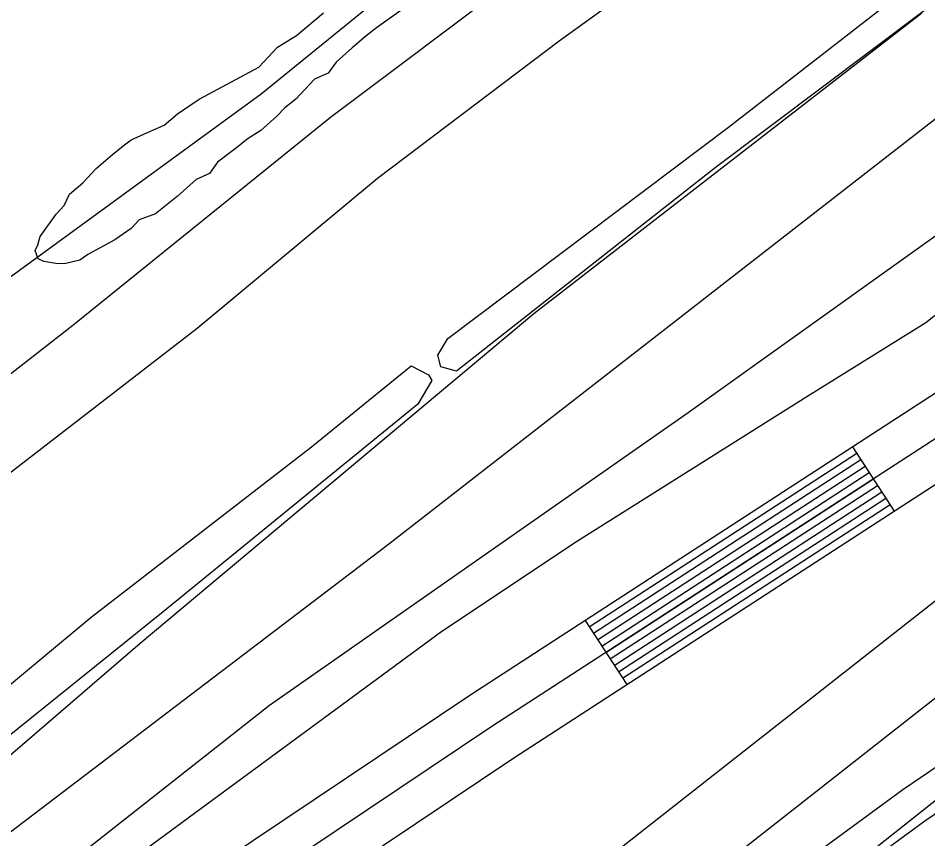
# Model space of a CAD drawing. Extents: x 3297753 to 3335611, y 652252 to 677623.
# Drawn here: x 3313633.7 to 3313990.2, y 659422.6 to 659744.3 of the extents above; entities that cross this region are included whole.
import ezdxf

# ---------------------------------------------------------------- set-up
doc = ezdxf.new("R2010")
doc.units = 0
for name, color, linetype in [('V-LEVE-TOET', 7, 'Continuous'), ('V-RIVR-EDGE', 7, 'Continuous'), ('V-ROAD-CNTR', 7, 'Continuous'), ('V-SITE-OTLN', 7, 'Continuous'), ('V-SITE-VEGE', 7, 'Continuous'), ('V-SURV-LINE', 7, 'Continuous'), ('V-TOPO-SHOR', 7, 'Continuous')]:
    doc.layers.add(name, color=color, linetype=linetype)

msp = doc.modelspace()

# ---------------------------------------------------------------- linework, layer by layer
at = {"layer": 'V-LEVE-TOET'}
for points in [[(3313338.3, 659159.9), (3313481.81, 659270.35), (3313582.8, 659345.47), (3313681.95, 659417.42), (3313799.75, 659503.96), (3313852.84, 659539.45), (3313942.71, 659595.93), (3313989.37, 659625), (3314014.49, 659644.84), (3314046.05, 659670.73), (3314092.27, 659701.73), (3314120.35, 659713.88), (3314165.67, 659722.65), (3314182.01, 659729.43)], [(3314181.24, 659508.04), (3314154.45, 659488.46), (3314111.94, 659497.35), (3314105, 659507.31), (3314074.9, 659493.5), (3314009.32, 659450.45), (3313926.81, 659385.01), (3313823.23, 659304.84), (3313722.07, 659222.01), (3313644.45, 659162.96), (3313566.67, 659109.39), (3313481.99, 659050.92), (3313425.77, 659008.55), (3313387.6, 658977.29), (3313339.68, 658944.95), (3313302.99, 658916.47), (3313262.77, 658875.36), (3313243.45, 658854.44), (3313211.19, 658835.52), (3313195.04, 658827.28)]]:
    msp.add_lwpolyline(points, dxfattribs=at)
at = {"layer": 'V-RIVR-EDGE'}
msp.add_spline([(3319472.94, 662096.79), (3319451.36, 662084.83), (3319431.44, 662073.27), (3319412.76, 662065.44), (3319386.64, 662059.7), (3319355.13, 662056.05), (3319321.53, 662047.43), (3319286.69, 662035.91), (3319261.79, 662024.37), (3319253.91, 662022.31), (3319243.96, 662022.34), (3319236.91, 662020.28), (3319220.3, 662007.06), (3319214.06, 661999.2), (3319197.88, 661992.61), (3319174.65, 661985.21), (3319135.25, 661974.53), (3319095.84, 661962.6), (3319061.83, 661950.67), (3319035.69, 661940.78), (3319017.02, 661932.54), (3319004.15, 661925.11), (3318977.6, 661914.4), (3318949.4, 661908.67), (3318929.07, 661903.33), (3318893.41, 661894.3), (3318836.17, 661878.69), (3318802.16, 661869.66), (3318784.32, 661864.31), (3318761.1, 661859.4), (3318735.37, 661848.27), (3318707.16, 661836.32), (3318683.94, 661831.82), (3318667.77, 661829.78), (3318647.86, 661824.86), (3318612.18, 661812.51), (3318583.56, 661801.39), (3318550.78, 661789.45), (3318517.19, 661780.83), (3318486.91, 661770.55), (3318459.1, 661757.77), (3318437.11, 661748.7), (3318401.09, 661732.56), (3318376.27, 661719.66), (3318350.33, 661712.4), (3318322.69, 661702.89), (3318295.62, 661690.56), (3318275.88, 661686.66), (3318257.84, 661681.07), (3318243.73, 661673.22), (3318214.4, 661661.46), (3318180.55, 661645.76), (3318148.4, 661630.07), (3318131.47, 661619.4), (3318111.14, 661604.8), (3318079.51, 661575.01), (3318056.38, 661560.42), (3318032.66, 661542.45), (3318016.3, 661532.35), (3317961.53, 661489.66), (3317862.74, 661415.52), (3317830, 661391.93), (3317829.43, 661388.56), (3317827.16, 661382.93), (3317810.8, 661375.64), (3317785.97, 661359.92), (3317761.13, 661342.52), (3317743.62, 661322.84), (3317726.09, 661300.91), (3317708.57, 661278.97), (3317696.72, 661270.55), (3317673.58, 661255.39), (3317601.32, 661201.48), (3317560.67, 661171.71), (3317529.07, 661153.2), (3317513.82, 661140.27), (3317483.9, 661117.24), (3317464.15, 661105.46), (3317423.52, 661083.02), (3317409.43, 661079.11), (3317401.54, 661079.13), (3317375.02, 661065.67), (3317364.3, 661058.94), (3317348.5, 661051.09), (3317330.46, 661046.62), (3317307.32, 661033.16), (3317289.27, 661024.75), (3317263.88, 661012.42), (3317240.77, 661008.53), (3317230.05, 661004.05), (3317228.35, 661000.11), (3317221.59, 660998.43), (3317196.21, 660991.17), (3317170.27, 660981.66), (3317149.41, 660978.33), (3317103.16, 660960.97), (3317073.27, 660949.78), (3317034.34, 660929.59), (3316995.97, 660909.96), (3316948.02, 660886.98), (3316914.74, 660873.53), (3316885.97, 660860.65), (3316880.89, 660856.15), (3316871.29, 660848.28), (3316865.65, 660846.61), (3316855.51, 660846.63), (3316850.44, 660846.65), (3316844.22, 660840.46), (3316839.71, 660839.91), (3316835.77, 660840.48), (3316830.69, 660836.55), (3316818.84, 660828.69), (3316813.76, 660828.14), (3316808.13, 660827.03), (3316803.62, 660827.04), (3316796.84, 660818.6), (3316784.98, 660809.62), (3316774.82, 660802.88), (3316771.42, 660796.13), (3316765.18, 660779.24), (3316755.55, 660759.54), (3316745.94, 660744.35), (3316732.38, 660728.61), (3316712.63, 660717.95), (3316683.85, 660703.37), (3316676.52, 660701.13), (3316664.67, 660695.53), (3316651.68, 660680.34), (3316633.05, 660666.87), (3316616.12, 660656.2), (3316590.15, 660637.11), (3316544.42, 660603.41), (3316510, 660580.96), (3316472.73, 660551.75), (3316428.71, 660523.12), (3316390.32, 660495.6), (3316363.8, 660477.64), (3316349.69, 660469.78), (3316341.23, 660464.73), (3316335.03, 660464.75), (3316325.45, 660464.77), (3316313.61, 660461.42), (3316289.93, 660456.97), (3316257.21, 660443.53), (3316237.47, 660436.25), (3316207.01, 660423.93), (3316177.1, 660405.41), (3316154.53, 660393.07), (3316131.95, 660375.09), (3316110.5, 660362.19), (3316095.27, 660353.21), (3316080.02, 660338.03), (3316051.22, 660312.74), (3316013.92, 660270.58), (3315988.5, 660245.84), (3315960.26, 660217.18), (3315939.93, 660200.89), (3315925.81, 660185.14), (3315911.13, 660173.91), (3315895.32, 660159.86), (3315882.88, 660145.8), (3315867.63, 660130.06), (3315849.01, 660119.97), (3315837.71, 660109.29), (3315808.9, 660080.06), (3315786.88, 660062.08), (3315758.09, 660038.49), (3315733.81, 660018.83), (3315725.32, 660002.51), (3315692.01, 659976.67), (3315659.82, 659949.14), (3315603.36, 659904.2), (3315571.16, 659873.28), (3315569.47, 659873.29), (3315558.76, 659868.81), (3315547.47, 659863.2), (3315527.7, 659844.09), (3315506.25, 659828.37), (3315477.47, 659812.1), (3315461.12, 659805.94), (3315440.8, 659793.59), (3315429.5, 659781.79), (3315402.4, 659758.19), (3315361.76, 659731.8), (3315304.2, 659696.45), (3315255.66, 659666.7), (3315169.91, 659624.65), (3315140.01, 659611.76), (3315123.65, 659603.35), (3315098.82, 659588.76), (3315044.63, 659551.14), (3314989.87, 659507.33), (3314954.29, 659474.73), (3314933.97, 659462.39), (3314926.06, 659452.83), (3314915.88, 659440.45), (3314897.81, 659423.59), (3314866.75, 659396.06), (3314844.73, 659376.39), (3314848.66, 659370.75), (3314824.95, 659355.03), (3314801.82, 659342.69), (3314762.32, 659320.81), (3314730.16, 659303.42), (3314710.97, 659290.51), (3314664.68, 659256.25), (3314628.56, 659235.49), (3314603.16, 659218.09), (3314584.55, 659209.68), (3314564.82, 659208.04), (3314555.8, 659204.68), (3314546.76, 659196.25), (3314528.11, 659174.88), (3314492.47, 659118.62), (3314473.82, 659095), (3314450.67, 659074.77), (3314428.65, 659060.18), (3314423, 659054.56), (3314416.22, 659044.43), (3314398.14, 659027.57), (3314375.56, 659007.9), (3314366.53, 659005.11), (3314353.57, 659002.32), (3314347.36, 658997.27), (3314346.77, 658988.82), (3314351.26, 658983.17), (3314350.68, 658974.16), (3314342.76, 658961.78), (3314329.22, 658955.05), (3314311.71, 658940.44), (3314310, 658930.31), (3314294.2, 658921.89), (3314283.48, 658914.59), (3314276.12, 658903.91), (3314272.72, 658896.02), (3314237.73, 658871.32), (3314206.69, 658853.36), (3314198.23, 658851.13), (3314192.03, 658850.58), (3314180.19, 658846.1), (3314172.28, 658836.54), (3314164.36, 658823.6), (3314142.35, 658810.13), (3314120.89, 658792.72), (3314097.19, 658778.69), (3314086.46, 658769.14), (3314082.5, 658762.95), (3314080.22, 658754.5), (3314072.33, 658750.01), (3314036.79, 658734.32), (3314006.33, 658722), (3313997.3, 658716.39), (3313939.72, 658673.71), (3313888.34, 658634.95), (3313863.5, 658615.29), (3313820.61, 658586.66), (3313772.64, 658558.04), (3313732, 658532.78), (3313718.46, 658524.37), (3313711.13, 658521.57), (3313702.68, 658521.59), (3313693.09, 658518.79), (3313674.48, 658511.51), (3313646.82, 658494.68), (3313626.5, 658478.95), (3313619.73, 658475.02), (3313610.12, 658464.34), (3313605.01, 658449.14), (3313597.11, 658444.65), (3313577.92, 658428.92), (3313554.76, 658407.56), (3313537.8, 658387.32), (3313525.35, 658364.25), (3313506.11, 658331.61), (3313489.72, 658309.68)], degree=3, dxfattribs=at)
at = {"layer": 'V-ROAD-CNTR'}
for p, q in [((3313960.67, 659576.27), (3313977.01, 659551.11)), ((3313855.82, 659508.22), (3313872.16, 659483.05))]:
    msp.add_line(p, q, dxfattribs=at)
for points in [[(3313556.24, 659368.74), (3313778.23, 659537.67), (3314027.05, 659731.24), (3314172.92, 659845.02), (3314481.37, 660080.79)], [(3313307.27, 659187.09), (3313344.61, 659166.91), (3313493.95, 659266.67), (3313811.07, 659479.17), (3314135.91, 659690.01), (3314162.03, 659658.31)], [(3314203.74, 659584.11), (3314132.85, 659670.14), (3313819.33, 659466.65), (3313502.29, 659254.2), (3313345.43, 659149.42), (3313300.14, 659173.89)], [(3313329.38, 659141.04), (3313346.25, 659131.93), (3313510.63, 659241.74), (3313827.59, 659454.13), (3314129.78, 659650.27), (3314138.61, 659639.55)], [(3313857.46, 659505.7), (3313962.31, 659573.75)], [(3313859.09, 659503.18), (3313963.94, 659571.24)], [(3313860.72, 659500.67), (3313965.57, 659568.72)], [(3313862.36, 659498.15), (3313967.21, 659566.2)], [(3313863.99, 659495.64), (3313968.84, 659563.69)], [(3313865.62, 659493.12), (3313970.47, 659561.17)], [(3313867.26, 659490.6), (3313972.11, 659558.66)], [(3313868.89, 659488.09), (3313973.74, 659556.14)], [(3313870.52, 659485.57), (3313975.37, 659553.62)], [(3313406.86, 659015.8), (3313503.31, 659084.56), (3313586.38, 659145.31), (3313674.23, 659209.65), (3313743.92, 659260.81), (3313807.03, 659310.92), (3313916.19, 659394.92), (3313980.41, 659441.93), (3314029.57, 659475.4), (3314066.19, 659491.73), (3314105.74, 659501.44), (3314145.3, 659508.4), (3314169.72, 659488.98)], [(3313415.8, 659003.75), (3313512.09, 659072.4), (3313595.24, 659133.2), (3313683.1, 659197.55), (3313753.03, 659248.89), (3313816.27, 659299.1), (3313925.19, 659382.92), (3313989.06, 659429.67), (3314036.9, 659462.24), (3314071.07, 659477.48), (3314108.84, 659486.75), (3314141.25, 659492.46), (3314160.38, 659477.24)]]:
    msp.add_lwpolyline(points, dxfattribs=at)
at = {"layer": 'V-SITE-OTLN'}
msp.add_lwpolyline([(3314559.57, 660352.41), (3314127.77, 660037.07), (3314021.37, 659952.15), (3313728.88, 659714.54), (3313179.8, 659313.95), (3313142.11, 659291.94), (3313062.01, 659245.04), (3312734.31, 659000.92), (3312709.49, 659011.07), (3312549.44, 659079.8), (3312501.02, 659059.28), (3312411.95, 659032.09), (3312054.35, 659329.14), (3312008.38, 659371.6), (3311982.5, 659417.13), (3311678.32, 659658.59)], dxfattribs=at)
at = {"layer": 'V-SITE-VEGE'}
for points in [[(3313802.03, 659618.67), (3313912, 659701.6), (3313997.92, 659768.34), (3314001.71, 659767.7), (3314003.7, 659764.36), (3314001.28, 659756.74), (3313988.37, 659746.92), (3313906.82, 659685.6), (3313805.44, 659605.94), (3313799.35, 659607.65), (3313798.08, 659612.13)], [(3313577.98, 659439.47), (3313662.29, 659509.56), (3313748.59, 659576.31), (3313787.64, 659608.05), (3313794.53, 659604.48), (3313795.73, 659602.25), (3313790.35, 659593.04), (3313690.53, 659511.54), (3313581.84, 659424.12), (3313575.84, 659422.8), (3313570.35, 659429.81), (3313570.26, 659432.83)]]:
    msp.add_lwpolyline(points, close=True, dxfattribs=at)
msp.add_lwpolyline([(3313783.62, 659747.33), (3313774.08, 659740.55), (3313769.86, 659737.18), (3313764.58, 659732.69), (3313758.26, 659727.09), (3313755.14, 659722.67), (3313749.8, 659720.34), (3313742.46, 659712.55), (3313738.23, 659709.17), (3313735.08, 659705.83), (3313728.76, 659700.23), (3313723.45, 659696.82), (3313719.22, 659693.45), (3313711.82, 659687.81), (3313708.7, 659683.39), (3313703.36, 659681.06), (3313695.98, 659674.35), (3313687.53, 659667.6), (3313681.11, 659665.24), (3313677.96, 659661.9), (3313671.6, 659657.38), (3313660.95, 659651.65), (3313657.77, 659649.39), (3313652.4, 659648.14), (3313649.15, 659648.05), (3313643.72, 659648.97), (3313641.52, 659649.98), (3313640.34, 659653.2), (3313641.36, 659655.39), (3313642.34, 659658.67), (3313648.57, 659667.51), (3313651.71, 659670.85), (3313653.75, 659675.24), (3313659.02, 659679.73), (3313664.27, 659685.3), (3313670.59, 659690.91), (3313674.82, 659694.28), (3313678, 659696.54), (3313685.47, 659700.01), (3313690.82, 659702.33), (3313696.09, 659706.82), (3313704.58, 659712.49), (3313728.01, 659725.1), (3313735.35, 659732.9), (3313742.79, 659737.45), (3313753.35, 659746.43)], dxfattribs=at)
at = {"layer": 'V-SURV-LINE'}
for points in [[(3313465.98, 659102.02), (3313993.1, 659515.88)], [(3314011.6, 659492.26), (3313484.49, 659078.41)]]:
    msp.add_lwpolyline(points, dxfattribs=at)
at = {"layer": 'V-TOPO-SHOR'}
for points in [[(3313925.87, 659793.15), (3313845.71, 659735.27), (3313774.5, 659681.42), (3313703.8, 659622.69), (3313615.29, 659554.36), (3313534.56, 659490.42), (3313465.31, 659433.99), (3313373.07, 659364.05), (3313312.24, 659316.17), (3313265.42, 659279.29), (3313237.35, 659258.82), (3313196.52, 659223.63), (3313182.62, 659214.15), (3313160.65, 659199.15), (3313108.36, 659156.07), (3313065.61, 659121.95), (3312998.8, 659072.01), (3312960.03, 659043.68), (3312917.68, 659008.81)], [(3313829.85, 659760.83), (3313756.04, 659705.4), (3313655.09, 659623.86), (3313554.42, 659545.36), (3313477.38, 659484.55), (3313381.06, 659411.84), (3313294.07, 659343.18), (3313216.2, 659284.6), (3313214.81, 659283.23), (3313172.95, 659241.79), (3313154.94, 659230.16), (3313133.71, 659216.46), (3313079.9, 659173.7), (3312983.28, 659098.72), (3312882.6, 659020.59), (3312821.39, 658973.08), (3312780.86, 658940.17), (3312759.09, 658923.66), (3312742.59, 658920.15), (3312733.5, 658921.38), (3312712.71, 658935.1), (3312671.93, 658973.5), (3312602.79, 659038.97)], [(3313987.64, 659746.14), (3313835.71, 659628.36), (3313681.47, 659499.19), (3313552.35, 659388.13), (3313403.63, 659276.49), (3313295.62, 659203.8)], [(3314024.08, 659680.98), (3313896.26, 659589.58), (3313732.16, 659474.83), (3313566.64, 659344.57), (3313421.03, 659229.62), (3313361.1, 659177.25), (3313360.34, 659176.66)]]:
    msp.add_lwpolyline(points, dxfattribs=at)

doc.saveas('drawing.dxf')
